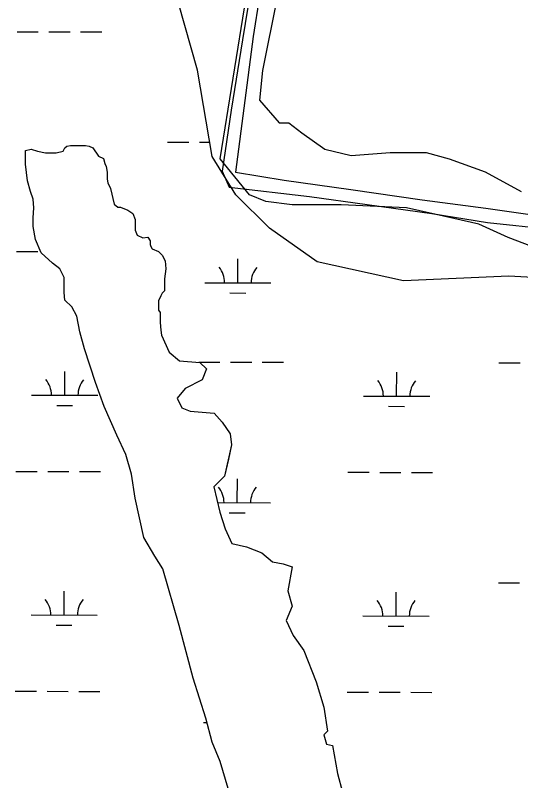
# Model space of a CAD drawing. Extents: x 3161615 to 3199515, y 867541 to 892976.
# Drawn here: x 3186992 to 3187756, y 874142 to 875300 of the extents above; entities that cross this region are included whole.
import ezdxf

# ---------------------------------------------------------------- set-up
doc = ezdxf.new("R2010")
doc.units = 0
for name, color, linetype in [('V-ROAD-CNTR', 7, 'Continuous'), ('V-SITE-VEGE', 7, 'Continuous'), ('V-TOPO-SHOR', 7, 'Continuous'), ('V-WETL-SWMP', 7, 'Continuous')]:
    doc.layers.add(name, color=color, linetype=linetype)

msp = doc.modelspace()

# ---------------------------------------------------------------- linework, layer by layer
at = {"layer": 'V-ROAD-CNTR'}
msp.add_lwpolyline([(3187370.2, 875389.5), (3187351.1, 875267.7), (3187324.2, 875062.6), (3187398, 875050.5), (3187499, 875036.1), (3187606.5, 875020.7), (3187703.1, 875008.2), (3187805.3, 874993.4), (3187936.8, 874977), (3188043, 874959.2), (3188161.4, 874940.1), (3188266.3, 874928.3), (3188389, 874909.7), (3188504.4, 874891.8)], dxfattribs=at)
at = {"layer": 'V-SITE-VEGE'}
for p, q in [((3187301.2, 875082.6), (3187459.5, 876067.6)), ((3187444.7, 875612.2), (3187365.5, 875216.2)), ((3187365.5, 875216.2), (3187360.6, 875171.7)), ((3187360.6, 875171.7), (3187390.3, 875137.1)), ((3187390.3, 875137.1), (3187405.1, 875137.1)), ((3187405.1, 875137.1), (3187424.9, 875122.2)), ((3187424.9, 875122.2), (3187459.5, 875097.5)), ((3187006.7, 875095.1), (3187015.4, 875097.3)), ((3187015.4, 875097.3), (3187025.1, 875094.1)), ((3187064.1, 875094.1), (3187066.3, 875099.5)), ((3187066.3, 875099.5), (3187069.6, 875101.6)), ((3187069.6, 875101.6), (3187075, 875102.7)), ((3187075, 875102.7), (3187097.7, 875102.7)), ((3187097.7, 875102.7), (3187103.1, 875101.6)), ((3187103.1, 875101.6), (3187108.6, 875099.5)), ((3187108.6, 875099.5), (3187117.2, 875086.5)), ((3187459.5, 875097.5), (3187499.1, 875087.6)), ((3187006.7, 875074.6), (3187006.7, 875095.1)), ((3187025.1, 875094.1), (3187037.1, 875091.9)), ((3187037.1, 875091.9), (3187053.3, 875091.9)), ((3187053.3, 875091.9), (3187064.1, 875094.1)), ((3187117.2, 875086.5), (3187124.8, 875083.2)), ((3187499.1, 875087.6), (3187558.5, 875092.5)), ((3187558.5, 875092.5), (3187612.9, 875092.5)), ((3187612.9, 875092.5), (3187647.5, 875082.6)), ((3187010, 875049.6), (3187006.7, 875074.6)), ((3187124.8, 875083.2), (3187127, 875075.6)), ((3187127, 875075.6), (3187129.1, 875071.3)), ((3187345.8, 875028.2), (3187301.2, 875082.6)), ((3187647.5, 875082.6), (3187702, 875062.8)), ((3187129.1, 875071.3), (3187130.2, 875062.6)), ((3187130.2, 875062.6), (3187130.2, 875051.8)), ((3187702, 875062.8), (3187756.4, 875033.1)), ((3187014.3, 875033.4), (3187010, 875049.6)), ((3187130.2, 875051.8), (3187131.3, 875046.4)), ((3187131.3, 875046.4), (3187135.6, 875037.7)), ((3187135.6, 875037.7), (3187141, 875013.9)), ((3187018.6, 875021.5), (3187014.3, 875033.4)), ((3187370.5, 875018.3), (3187345.8, 875028.2)), ((3187019.7, 875008.5), (3187018.6, 875021.5)), ((3187410.1, 875013.3), (3187370.5, 875018.3)), ((3187018.6, 874993.3), (3187019.7, 875008.5)), ((3187141, 875013.9), (3187146.5, 875009.5)), ((3187146.5, 875009.5), (3187150.8, 875009.5)), ((3187150.8, 875009.5), (3187161.6, 875005.2)), ((3187161.6, 875005.2), (3187169.2, 874999.8)), ((3187484.3, 875013.3), (3187410.1, 875013.3)), ((3187583.2, 875008.4), (3187484.3, 875013.3)), ((3187627.8, 874998.5), (3187583.2, 875008.4)), ((3187018.6, 874980.3), (3187018.6, 874993.3)), ((3187169.2, 874999.8), (3187172.5, 874991.1)), ((3187172.5, 874991.1), (3187172.5, 874974.9)), ((3187692.1, 874983.6), (3187627.8, 874998.5)), ((3187021.9, 874960.8), (3187018.6, 874980.3)), ((3187736.6, 874963.8), (3187692.1, 874983.6)), ((3187172.5, 874974.9), (3187175.7, 874967.3)), ((3187030.6, 874940.2), (3187021.9, 874960.8)), ((3187175.7, 874967.3), (3187184.4, 874962.9)), ((3187184.4, 874962.9), (3187192, 874964)), ((3187192, 874964), (3187195.2, 874958.6)), ((3187195.2, 874958.6), (3187195.2, 874953.2)), ((3187800.9, 874939.1), (3187736.6, 874963.8)), ((3187195.2, 874953.2), (3187196.3, 874949.9)), ((3187196.3, 874949.9), (3187198.5, 874946.7)), ((3187198.5, 874946.7), (3187208.2, 874942.4)), ((3187047.9, 874925), (3187030.6, 874940.2)), ((3187208.2, 874942.4), (3187213.6, 874936.9)), ((3187213.6, 874936.9), (3187218, 874928.3)), ((3187058.7, 874916.3), (3187047.9, 874925)), ((3187218, 874928.3), (3187219, 874916.3)), ((3187065.2, 874903.3), (3187058.7, 874916.3)), ((3187219, 874916.3), (3187216.9, 874901.2)), ((3187065.2, 874880.6), (3187065.2, 874903.3)), ((3187216.9, 874901.2), (3187216.9, 874882.8)), ((3187066.3, 874868.7), (3187065.2, 874880.6)), ((3187213.6, 874879.5), (3187211.5, 874875.2)), ((3187216.9, 874882.8), (3187213.6, 874879.5)), ((3187077.1, 874858.9), (3187066.3, 874868.7)), ((3187211.5, 874875.2), (3187208.2, 874867.6)), ((3187208.2, 874867.6), (3187208.2, 874853.5)), ((3187084.7, 874844.8), (3187077.1, 874858.9)), ((3187208.2, 874853.5), (3187210.4, 874850.2)), ((3187089.1, 874821), (3187084.7, 874844.8)), ((3187210.4, 874850.2), (3187210.4, 874835.1)), ((3187210.4, 874835.1), (3187211.5, 874823.2)), ((3187096.3, 874795.3), (3187089.1, 874821)), ((3187211.5, 874823.2), (3187212.5, 874815.6)), ((3187212.5, 874815.6), (3187223.9, 874790)), ((3187112.8, 874744.1), (3187096.3, 874795.3)), ((3187223.9, 874790), (3187239.9, 874777.1)), ((3187239.9, 874777.1), (3187270.7, 874774.5)), ((3187270.7, 874774.5), (3187280.7, 874765)), ((3187280.7, 874765), (3187274.1, 874748.1)), ((3187274.1, 874748.1), (3187248.5, 874735.2)), ((3187126, 874708), (3187112.8, 874744.1)), ((3187248.5, 874735.2), (3187236.4, 874720.6)), ((3187236.4, 874720.6), (3187243.2, 874705.7)), ((3187145.1, 874664.5), (3187126, 874708)), ((3187243.2, 874705.7), (3187255.9, 874700.8)), ((3187255.9, 874700.8), (3187292, 874697.8)), ((3187292, 874697.8), (3187304.1, 874684.2)), ((3187304.1, 874684.2), (3187316.5, 874666.6)), ((3187158.5, 874635.3), (3187145.1, 874664.5)), ((3187316.5, 874666.6), (3187318.3, 874649.8)), ((3187318.3, 874649.8), (3187308, 874602.5)), ((3187167.4, 874605.3), (3187158.5, 874635.3)), ((3187172.9, 874569.2), (3187167.4, 874605.3)), ((3187308, 874602.5), (3187291.6, 874586.2)), ((3187291.6, 874586.2), (3187300.9, 874548.2)), ((3187185.6, 874509.5), (3187172.9, 874569.2)), ((3187300.9, 874548.2), (3187308.8, 874522.7)), ((3187308.8, 874522.7), (3187318.8, 874500.5)), ((3187202.6, 874481.5), (3187185.6, 874509.5)), ((3187318.8, 874500.5), (3187340.9, 874495.6)), ((3187340.9, 874495.6), (3187364.3, 874486.6)), ((3187214.6, 874462.4), (3187202.6, 874481.5)), ((3187364.3, 874486.6), (3187380.6, 874472.9)), ((3187380.6, 874472.9), (3187396.5, 874469.8)), ((3187239.2, 874376.4), (3187214.6, 874462.4)), ((3187396.5, 874469.8), (3187409.9, 874465.2)), ((3187409.9, 874465.2), (3187403.6, 874428.8)), ((3187403.6, 874428.8), (3187410.2, 874405.6)), ((3187410.2, 874405.6), (3187401.1, 874384)), ((3187401.1, 874384), (3187411.4, 874361.3)), ((3187260.5, 874296.7), (3187239.2, 874376.4)), ((3187411.4, 874361.3), (3187427.8, 874338.4)), ((3187427.8, 874338.4), (3187446.6, 874291.2)), ((3187279.8, 874236), (3187260.5, 874296.7)), ((3187446.6, 874291.2), (3187458.2, 874252.8)), ((3187458.2, 874252.8), (3187463.5, 874216.7)), ((3187289.3, 874199.8), (3187279.8, 874236)), ((3187463.5, 874216.7), (3187457.9, 874211.1)), ((3187457.9, 874211.1), (3187461.8, 874196.7)), ((3187301.1, 874170.6), (3187289.3, 874199.8)), ((3187461.8, 874196.7), (3187471.2, 874194.9)), ((3187471.2, 874194.9), (3187478.4, 874152.3)), ((3187313.3, 874129.6), (3187301.1, 874170.6)), ((3187478.4, 874152.3), (3187486, 874124))]:
    msp.add_line(p, q, dxfattribs=at)
at = {"layer": 'V-TOPO-SHOR'}
for points in [[(3187354.7, 875384), (3187334.8, 875263), (3187318, 875156.4), (3187304.1, 875063.9), (3187315, 875039.9), (3187436.2, 875025.5), (3187523.3, 875013.7), (3187621.5, 874999.7), (3187705.4, 874986.4), (3187800.7, 874976.1), (3187883.9, 874963.1), (3187972.3, 874951.6), (3188038.9, 874938.8), (3188119.2, 874927.6), (3188208.7, 874914.5), (3188314.6, 874899.8), (3188397.3, 874889.6), (3188486, 874878.8)], [(3187096.3, 874795.3), (3187089.1, 874821), (3187084.7, 874844.8), (3187077.1, 874858.9), (3187066.3, 874868.7), (3187065.2, 874880.6), (3187065.2, 874893.6), (3187065.2, 874903.3), (3187058.7, 874916.3), (3187047.9, 874925), (3187030.6, 874940.2), (3187021.9, 874960.8), (3187018.6, 874980.3), (3187018.6, 874993.3), (3187019.7, 875008.5), (3187018.6, 875021.5), (3187014.3, 875033.4), (3187010, 875049.6), (3187006.7, 875074.6), (3187006.7, 875086.5), (3187006.7, 875095.1), (3187015.4, 875097.3), (3187025.1, 875094.1), (3187037.1, 875091.9), (3187046.8, 875091.9), (3187053.3, 875091.9), (3187064.1, 875094.1), (3187066.3, 875099.5), (3187069.6, 875101.6), (3187075, 875102.7), (3187088, 875102.7), (3187097.7, 875102.7), (3187103.1, 875101.6), (3187108.6, 875099.5), (3187117.2, 875086.5), (3187124.8, 875083.2), (3187127, 875075.6), (3187129.1, 875071.3), (3187130.2, 875062.6), (3187130.2, 875051.8), (3187131.3, 875046.4), (3187135.6, 875037.7), (3187141, 875013.9), (3187146.5, 875009.5), (3187150.8, 875009.5), (3187161.6, 875005.2), (3187169.2, 874999.8), (3187172.5, 874991.1), (3187172.5, 874981.4), (3187172.5, 874974.9), (3187175.7, 874967.3), (3187184.4, 874962.9), (3187192, 874964), (3187195.2, 874958.6), (3187195.2, 874953.2), (3187196.3, 874949.9), (3187198.5, 874946.7), (3187208.2, 874942.4), (3187213.6, 874936.9), (3187218, 874928.3), (3187219, 874916.3), (3187216.9, 874901.2), (3187216.9, 874893.6), (3187216.9, 874887.1), (3187216.9, 874882.8), (3187213.6, 874879.5), (3187211.5, 874875.2), (3187208.2, 874867.6), (3187208.2, 874860), (3187208.2, 874853.5), (3187210.4, 874850.2), (3187210.4, 874841.6), (3187210.4, 874835.1), (3187211.5, 874823.2), (3187212.5, 874815.6), (3187223.9, 874790)], [(3187214.6, 874462.4), (3187202.6, 874481.5), (3187185.6, 874509.5), (3187172.9, 874569.2), (3187167.4, 874605.3), (3187158.5, 874635.3), (3187145.1, 874664.5), (3187126, 874708), (3187112.8, 874744.1), (3187096.3, 874795.3)], [(3187223.9, 874790), (3187239.9, 874777.1), (3187270.7, 874774.5), (3187280.7, 874765), (3187274.1, 874748.1), (3187248.5, 874735.2), (3187236.4, 874720.6), (3187243.2, 874705.7), (3187255.9, 874700.8), (3187292, 874697.8), (3187304.1, 874684.2), (3187316.5, 874666.6), (3187318.3, 874649.8), (3187313.6, 874628.3), (3187308, 874602.5), (3187291.6, 874586.2), (3187300.9, 874548.2), (3187308.8, 874522.7), (3187318.8, 874500.5), (3187340.9, 874495.6), (3187364.3, 874486.6), (3187380.6, 874472.9), (3187396.5, 874469.8), (3187409.9, 874465.2), (3187403.6, 874428.8), (3187410.2, 874405.6), (3187401.1, 874384), (3187411.4, 874361.3)], [(3187279.8, 874236), (3187260.5, 874296.7), (3187239.2, 874376.4), (3187214.6, 874462.4)], [(3187411.4, 874361.3), (3187427.8, 874338.4), (3187446.6, 874291.2), (3187458.2, 874252.8), (3187463.5, 874216.7), (3187457.9, 874211.1), (3187461.8, 874196.7), (3187471.2, 874194.9), (3187478.4, 874152.3)], [(3187447.8, 873699.5), (3187426.9, 873765.2), (3187409.2, 873844.5), (3187390.9, 873915.6), (3187373.8, 873978.4), (3187347.9, 874046.9), (3187327.4, 874106.7), (3187313.3, 874129.6), (3187301.1, 874170.6), (3187289.3, 874199.8), (3187279.8, 874236)], [(3187478.4, 874152.3), (3187486, 874124), (3187475.7, 874107.7), (3187483.3, 874081.3), (3187504.4, 874080), (3187513.3, 874057.4), (3187514.2, 874026.6), (3187525, 873992.1), (3187532.2, 873978.3), (3187525.6, 873952.7)]]:
    msp.add_lwpolyline(points, dxfattribs=at)
at = {"layer": 'V-WETL-SWMP'}
for p, q in [((3187267.2, 875216.6), (3187238.3, 875318)), ((3186994.3, 875275.1), (3187026.3, 875275)), ((3187042.3, 875275), (3187074.3, 875274.9)), ((3187090.3, 875274.8), (3187122.3, 875274.7)), ((3187288.9, 875086.3), (3187267.2, 875216.6)), ((3187221.8, 875108), (3187253.8, 875107.9)), ((3187269.8, 875107.8), (3187285.3, 875107.8)), ((3187006.7, 875095.1), (3187015.4, 875097.3)), ((3187015.4, 875097.3), (3187025.1, 875094.1)), ((3187064.1, 875094.1), (3187066.3, 875099.5)), ((3187066.3, 875099.5), (3187069.6, 875101.6)), ((3187069.6, 875101.6), (3187075, 875102.7)), ((3187075, 875102.7), (3187097.7, 875102.7)), ((3187097.7, 875102.7), (3187103.1, 875101.6)), ((3187103.1, 875101.6), (3187108.5, 875099.5)), ((3187108.5, 875099.5), (3187117.2, 875086.5)), ((3187006.7, 875074.6), (3187006.7, 875095.1)), ((3187025.1, 875094.1), (3187037.1, 875091.9)), ((3187037.1, 875091.9), (3187053.3, 875091.9)), ((3187053.3, 875091.9), (3187064.1, 875094.1)), ((3187117.2, 875086.5), (3187124.8, 875083.2)), ((3187325.1, 875028.3), (3187288.9, 875086.3)), ((3187010, 875049.6), (3187006.7, 875074.6)), ((3187124.8, 875083.2), (3187127, 875075.6)), ((3187127, 875075.6), (3187129.1, 875071.3)), ((3187129.1, 875071.3), (3187130.2, 875062.6)), ((3187130.2, 875062.6), (3187130.2, 875051.8)), ((3187014.3, 875033.4), (3187010, 875049.6)), ((3187130.2, 875051.8), (3187131.3, 875046.4)), ((3187131.3, 875046.4), (3187135.6, 875037.7)), ((3187135.6, 875037.7), (3187141, 875013.9)), ((3187018.6, 875021.5), (3187014.3, 875033.4)), ((3187375.8, 874977.7), (3187325.1, 875028.3)), ((3187019.7, 875008.5), (3187018.6, 875021.5)), ((3187018.6, 874993.3), (3187019.7, 875008.5)), ((3187141, 875013.9), (3187146.5, 875009.5)), ((3187146.5, 875009.5), (3187150.8, 875009.5)), ((3187150.8, 875009.5), (3187161.6, 875005.2)), ((3187161.6, 875005.2), (3187169.2, 874999.8)), ((3187018.6, 874980.3), (3187018.6, 874993.3)), ((3187169.2, 874999.8), (3187172.5, 874991.1)), ((3187172.5, 874991.1), (3187172.5, 874974.9)), ((3187021.9, 874960.8), (3187018.6, 874980.3)), ((3187172.5, 874974.9), (3187175.7, 874967.3)), ((3187448.1, 874927), (3187375.8, 874977.7)), ((3187030.6, 874940.2), (3187021.9, 874960.8)), ((3187175.7, 874967.3), (3187184.4, 874962.9)), ((3187184.4, 874962.9), (3187192, 874964)), ((3187192, 874964), (3187195.2, 874958.6)), ((3187195.2, 874958.6), (3187195.2, 874953.2)), ((3187195.2, 874953.2), (3187196.3, 874949.9)), ((3187196.3, 874949.9), (3187198.5, 874946.7)), ((3187198.5, 874946.7), (3187208.2, 874942.4)), ((3186993.4, 874942.4), (3187025.4, 874942.3)), ((3187047.9, 874925), (3187030.6, 874940.2)), ((3187208.2, 874942.4), (3187213.6, 874936.9)), ((3187213.6, 874936.9), (3187218, 874928.3)), ((3187058.7, 874916.3), (3187047.9, 874925)), ((3187218, 874928.3), (3187219, 874916.3)), ((3187328.1, 874895.1), (3187328.2, 874931.1)), ((3187578.3, 874898), (3187448.1, 874927)), ((3187065.2, 874903.3), (3187058.7, 874916.3)), ((3187219, 874916.3), (3187216.9, 874901.2)), ((3187065.2, 874880.6), (3187065.2, 874903.3)), ((3187216.9, 874901.2), (3187216.9, 874882.8)), ((3187737.5, 874905.2), (3187578.3, 874898)), ((3187860.5, 874898), (3187737.5, 874905.2)), ((3187278.1, 874895.2), (3187378.1, 874894.9)), ((3187066.3, 874868.7), (3187065.2, 874880.6)), ((3187213.6, 874879.5), (3187211.5, 874875.2)), ((3187216.9, 874882.8), (3187213.6, 874879.5)), ((3187316, 874879.7), (3187340, 874879.6)), ((3187077.1, 874858.9), (3187066.3, 874868.7)), ((3187211.5, 874875.2), (3187208.2, 874867.6)), ((3187208.2, 874867.6), (3187208.2, 874853.5)), ((3187084.7, 874844.8), (3187077.1, 874858.9)), ((3187208.2, 874853.5), (3187210.4, 874850.2)), ((3187089.1, 874821), (3187084.7, 874844.8)), ((3187210.4, 874850.2), (3187210.4, 874835.1)), ((3187210.4, 874835.1), (3187211.5, 874823.2)), ((3187096.3, 874795.3), (3187089.1, 874821)), ((3187211.5, 874823.2), (3187212.5, 874815.6)), ((3187212.5, 874815.6), (3187223.9, 874790)), ((3187112.8, 874744.1), (3187096.3, 874795.3)), ((3187223.9, 874790), (3187239.9, 874777.1)), ((3187239.9, 874777.1), (3187270.7, 874774.5)), ((3187268.9, 874775.2), (3187300.9, 874775.1)), ((3187270.7, 874774.5), (3187280.7, 874765)), ((3187316.9, 874775), (3187348.9, 874774.9)), ((3187364.9, 874774.9), (3187396.9, 874774.8)), ((3187722.8, 874773.9), (3187754.8, 874773.8)), ((3187066.2, 874725), (3187066.3, 874761)), ((3187280.7, 874765), (3187274.1, 874748.1)), ((3187568.1, 874723.6), (3187568.2, 874759.6)), ((3187274.1, 874748.1), (3187248.5, 874735.2)), ((3187126, 874708), (3187112.8, 874744.1)), ((3187016.2, 874725.1), (3187116.2, 874724.8)), ((3187248.5, 874735.2), (3187236.4, 874720.6)), ((3187236.4, 874720.6), (3187243.2, 874705.7)), ((3187518.1, 874723.7), (3187618.1, 874723.4)), ((3187054.1, 874709.6), (3187078.1, 874709.5)), ((3187145.1, 874664.5), (3187126, 874708)), ((3187243.2, 874705.7), (3187255.9, 874700.8)), ((3187556, 874708.2), (3187580, 874708.1)), ((3187255.9, 874700.8), (3187292, 874697.8)), ((3187292, 874697.8), (3187304.1, 874684.2)), ((3187304.1, 874684.2), (3187316.5, 874666.6)), ((3187158.5, 874635.3), (3187145.1, 874664.5)), ((3187316.5, 874666.6), (3187318.3, 874649.8)), ((3187318.3, 874649.8), (3187313.6, 874628.3)), ((3187167.4, 874605.3), (3187158.5, 874635.3)), ((3187313.6, 874628.3), (3187308, 874602.5)), ((3186992.5, 874609.7), (3187024.5, 874609.7)), ((3187040.5, 874609.6), (3187072.5, 874609.5)), ((3187088.5, 874609.5), (3187120.5, 874609.4)), ((3187172.9, 874569.2), (3187167.4, 874605.3)), ((3187308, 874602.5), (3187291.6, 874586.2)), ((3187327.2, 874562.4), (3187327.3, 874598.4)), ((3187494.4, 874608.4), (3187526.4, 874608.3)), ((3187542.4, 874608.2), (3187574.4, 874608.1)), ((3187590.4, 874608.1), (3187622.4, 874608)), ((3187291.6, 874586.2), (3187300.9, 874548.2)), ((3187185.6, 874509.5), (3187172.9, 874569.2)), ((3187297.4, 874562.5), (3187377.2, 874562.2)), ((3187300.9, 874548.2), (3187308.8, 874522.7)), ((3187315.1, 874547), (3187339.1, 874546.9)), ((3187308.8, 874522.7), (3187318.8, 874500.5)), ((3187202.6, 874481.5), (3187185.6, 874509.5)), ((3187318.8, 874500.5), (3187340.9, 874495.6)), ((3187340.9, 874495.6), (3187364.3, 874486.6)), ((3187214.6, 874462.4), (3187202.6, 874481.5)), ((3187364.3, 874486.6), (3187380.6, 874472.9)), ((3187380.6, 874472.9), (3187396.5, 874469.8)), ((3187239.2, 874376.4), (3187214.6, 874462.4)), ((3187396.5, 874469.8), (3187409.9, 874465.2)), ((3187409.9, 874465.2), (3187403.6, 874428.8)), ((3187220, 874442.6), (3187220.2, 874442.6)), ((3187721.9, 874441.2), (3187753.9, 874441.1)), ((3187065.3, 874392.3), (3187065.4, 874428.3)), ((3187403.6, 874428.8), (3187410.2, 874405.6)), ((3187567.2, 874390.9), (3187567.3, 874426.9)), ((3187410.2, 874405.6), (3187401.1, 874384)), ((3187015.3, 874392.4), (3187115.3, 874392.2)), ((3187517.2, 874391), (3187617.2, 874390.8)), ((3187401.1, 874384), (3187411.4, 874361.3)), ((3187053.2, 874376.9), (3187077.2, 874376.8)), ((3187260.5, 874296.7), (3187239.2, 874376.4)), ((3187555.1, 874375.5), (3187579.1, 874375.4)), ((3187411.4, 874361.3), (3187427.8, 874338.4)), ((3187427.8, 874338.4), (3187446.6, 874291.2)), ((3187279.8, 874236), (3187260.5, 874296.7)), ((3187446.6, 874291.2), (3187458.2, 874252.8)), ((3186991.5, 874277.1), (3187023.5, 874277)), ((3187039.5, 874276.9), (3187071.5, 874276.8)), ((3187087.5, 874276.8), (3187119.5, 874276.7)), ((3187493.4, 874275.7), (3187525.4, 874275.6)), ((3187541.4, 874275.5), (3187573.4, 874275.5)), ((3187589.4, 874275.4), (3187621.4, 874275.3)), ((3187458.2, 874252.8), (3187463.5, 874216.7)), ((3187276.2, 874229.9), (3187281.4, 874229.8)), ((3187289.3, 874199.8), (3187279.8, 874236)), ((3187463.5, 874216.7), (3187457.9, 874211.1)), ((3187457.9, 874211.1), (3187461.8, 874196.7)), ((3187301.1, 874170.6), (3187289.3, 874199.8)), ((3187461.8, 874196.7), (3187471.2, 874194.9)), ((3187471.2, 874194.9), (3187478.4, 874152.3)), ((3187313.3, 874129.6), (3187301.1, 874170.6)), ((3187478.4, 874152.3), (3187486, 874124))]:
    msp.add_line(p, q, dxfattribs=at)
for centre, start, end in [((3187272.8, 874895.7), 359.0699, 40.6135), ((3187383.3, 874895.4), 139.0699, 180.6135), ((3187010.9, 874725.6), 359.0699, 40.6135), ((3187121.4, 874725.3), 139.0699, 180.6135), ((3187512.8, 874724.2), 359.0699, 40.6135), ((3187623.3, 874723.9), 139.0699, 180.6135), ((3187271.9, 874563), 359.0699, 40.6135), ((3187382.4, 874562.7), 139.0699, 180.6135), ((3187010, 874392.9), 359.0699, 40.6135), ((3187120.5, 874392.6), 139.0699, 180.6135), ((3187511.9, 874391.5), 359.0699, 40.6135), ((3187622.4, 874391.2), 139.0699, 180.6135)]:
    msp.add_arc(centre, 35.2, start, end, dxfattribs=at)

doc.saveas('drawing.dxf')
